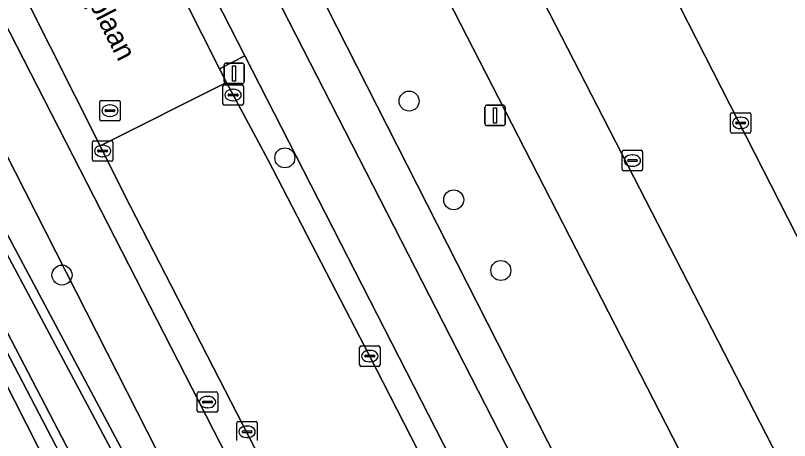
# Model space of a CAD drawing. Extents: x 158835 to 160077, y 386387 to 387778.
# Drawn here: x 159696.16 to 159734.01, y 387557.55 to 387578.34 of the extents above; entities that cross this region are included whole.
import ezdxf

# ---------------------------------------------------------------- set-up
doc = ezdxf.new("R2010")
doc.units = 0
for name, color, linetype in [('IMGEO_Berm_groen', 7, 'Continuous'), ('IMGEO_Boom', 7, 'Continuous'), ('IMGEO_Fietspad_open', 7, 'Continuous'), ('IMGEO_Groenvoorziening', 7, 'Continuous'), ('IMGEO_Hek', 7, 'Continuous'), ('IMGEO_Kolk', 7, 'Continuous'), ('IMGEO_Lichtmast', 7, 'Continuous'), ('IMGEO_Oever', 7, 'Continuous'), ('IMGEO_Openbare_ruimte_label', 7, 'Continuous'), ('IMGEO_Parkeervlak_open', 7, 'Continuous'), ('IMGEO_Rijbaan_lokaal_open', 7, 'Continuous'), ('IMGEO_Rioolput', 7, 'Continuous'), ('IMGEO_Verkeerseiland_open', 7, 'Continuous'), ('IMGEO_Voetpad_open', 7, 'Continuous'), ('IMGEO_Waterloop', 7, 'Continuous')]:
    doc.layers.add(name, color=color, linetype=linetype)

msp = doc.modelspace()

# ---------------------------------------------------------------- linework, layer by layer
at = {"layer": 'IMGEO_Berm_groen'}
msp.add_lwpolyline([(159704.596, 387554.044), (159692.648, 387577.557), (159690.927, 387576.674), (159702.777, 387554.466), (159701.379, 387553.64), (159700.35, 387553.033), (159688.631, 387575.497), (159688.119, 387575.233), (159700.086, 387551.667), (159701.906, 387552.615)], close=True, dxfattribs=at)
at = {"layer": 'IMGEO_Boom'}
for centre in [(159715.404, 387574.155), (159709.329, 387571.382), (159717.586, 387569.325), (159719.89, 387565.872), (159698.434, 387565.645)]:
    msp.add_circle(centre, 0.489, dxfattribs=at)
at = {"layer": 'IMGEO_Fietspad_open'}
for points in [[(159665.87, 387635.514), (159661.06, 387643.376), (159648.915, 387662.52), (159646.503, 387660.985), (159646.393, 387660.915), (159646.583, 387660.675), (159647.595, 387659.071), (159655.291, 387646.962), (159660.574, 387638.992), (159663.615, 387633.633), (159671.799, 387618.217), (159683.61, 387595.054), (159689.557, 387583.602), (159692.648, 387577.557), (159704.596, 387554.044), (159704.823, 387554.16), (159707.197, 387555.417), (159671.823, 387624.48)], [(159756.428, 387486.608), (159752.624, 387493.834), (159752.632, 387493.895), (159752.555, 387494.046), (159745.506, 387507.787), (159709.188, 387578.727), (159701.98, 387592.894), (159699.794, 387597.341), (159681.057, 387633.838), (159679.141, 387637.764), (159675.983, 387644.894), (159670.586, 387658.486), (159668.972, 387657.577), (159668.261, 387656.806), (159671.256, 387649.274)], [(159676.852, 387636.169), (159700.435, 387589.956), (159700.615, 387589.604), (159707.367, 387576.373), (159743.294, 387506.144), (159752.677, 387487.848), (159789.263, 387416.249), (159791.699, 387417.537), (159786.107, 387428.516), (159756.655, 387486.106), (159756.567, 387486.281), (159756.428, 387486.608)]]:
    msp.add_lwpolyline(points, dxfattribs=at)
at = {"layer": 'IMGEO_Groenvoorziening'}
msp.add_lwpolyline([(159729.246, 387555.865), (159714.76, 387584.105), (159709.915, 387581.645), (159722.165, 387557.526), (159736.113, 387530.442), (159748.412, 387506.296), (159749.515, 387504.17)], dxfattribs=at)
msp.add_lwpolyline([(159682.677, 387573.357), (159683.067, 387572.644), (159684.421, 387570.034), (159686.658, 387571.194), (159687.924, 387568.752), (159685.687, 387567.592), (159695.252, 387549.149), (159700.086, 387551.667), (159688.119, 387575.233), (159687.455, 387576.533), (159682.38, 387573.932)], close=True, dxfattribs=at)
at = {"layer": 'IMGEO_Hek'}
msp.add_lwpolyline([(159688.119, 387575.233), (159700.086, 387551.667)], dxfattribs=at)
at = {"layer": 'IMGEO_Kolk'}
for p, q in [((159706.3, 387574.027), (159706.3, 387574.879)), ((159706.375, 387574.953), (159707.227, 387574.953)), ((159706.788, 387574.733), (159706.813, 387574.733)), ((159707.301, 387574.879), (159707.301, 387574.027)), ((159706.559, 387574.447), (159706.559, 387574.459)), ((159706.997, 387574.41), (159706.599, 387574.41)), ((159706.602, 387574.496), (159707, 387574.496)), ((159707.043, 387574.459), (159707.043, 387574.447)), ((159707.227, 387573.953), (159706.375, 387573.953)), ((159706.811, 387574.173), (159706.786, 387574.173)), ((159731.189, 387573.588), (159732.041, 387573.588)), ((159731.114, 387572.662), (159731.114, 387573.514)), ((159731.602, 387573.368), (159731.627, 387573.368)), ((159732.115, 387573.514), (159732.115, 387572.662)), ((159731.373, 387573.082), (159731.373, 387573.094)), ((159731.811, 387573.045), (159731.413, 387573.045)), ((159731.416, 387573.131), (159731.814, 387573.131)), ((159731.625, 387572.808), (159731.6, 387572.808)), ((159731.857, 387573.094), (159731.857, 387573.082)), ((159732.041, 387572.588), (159731.189, 387572.588)), ((159699.919, 387571.29), (159699.919, 387572.142)), ((159699.994, 387572.216), (159700.846, 387572.216)), ((159700.92, 387572.142), (159700.92, 387571.29)), ((159700.178, 387571.71), (159700.178, 387571.722)), ((159700.616, 387571.673), (159700.218, 387571.673)), ((159700.221, 387571.759), (159700.619, 387571.759)), ((159700.407, 387571.996), (159700.432, 387571.996)), ((159700.662, 387571.722), (159700.662, 387571.71)), ((159725.823, 387570.822), (159725.823, 387571.674)), ((159725.898, 387571.748), (159726.75, 387571.748)), ((159726.824, 387571.674), (159726.824, 387570.822)), ((159700.43, 387571.436), (159700.405, 387571.436)), ((159726.082, 387571.242), (159726.082, 387571.254)), ((159726.125, 387571.291), (159726.523, 387571.291)), ((159726.311, 387571.528), (159726.336, 387571.528)), ((159726.566, 387571.254), (159726.566, 387571.242)), ((159700.846, 387571.216), (159699.994, 387571.216)), ((159726.52, 387571.205), (159726.122, 387571.205)), ((159726.334, 387570.968), (159726.309, 387570.968)), ((159726.75, 387570.748), (159725.898, 387570.748)), ((159713.058, 387562.183), (159713.91, 387562.183)), ((159712.983, 387561.257), (159712.983, 387562.109)), ((159713.471, 387561.963), (159713.496, 387561.963)), ((159713.984, 387562.109), (159713.984, 387561.257)), ((159713.242, 387561.677), (159713.242, 387561.689)), ((159713.68, 387561.64), (159713.282, 387561.64)), ((159713.285, 387561.726), (159713.683, 387561.726)), ((159713.726, 387561.689), (159713.726, 387561.677)), ((159713.91, 387561.183), (159713.058, 387561.183)), ((159713.494, 387561.403), (159713.469, 387561.403)), ((159706.982, 387557.555), (159706.982, 387558.407)), ((159707.057, 387558.481), (159707.909, 387558.481)), ((159707.983, 387558.407), (159707.983, 387557.555)), ((159707.284, 387558.024), (159707.682, 387558.024)), ((159707.47, 387558.261), (159707.495, 387558.261)), ((159707.241, 387557.975), (159707.241, 387557.987)), ((159707.679, 387557.938), (159707.281, 387557.938)), ((159707.493, 387557.701), (159707.468, 387557.701)), ((159707.725, 387557.987), (159707.725, 387557.975))]:
    msp.add_line(p, q, dxfattribs=at)
for points in [[(159706.3, 387574.027), (159706.3, 387574.879)], [(159706.375, 387574.953), (159707.227, 387574.953)], [(159707.301, 387574.879), (159707.301, 387574.027)], [(159707.227, 387573.953), (159706.375, 387573.953)], [(159731.189, 387573.588), (159732.041, 387573.588)], [(159731.114, 387572.662), (159731.114, 387573.514)], [(159732.115, 387573.514), (159732.115, 387572.662)], [(159732.041, 387572.588), (159731.189, 387572.588)], [(159699.919, 387571.29), (159699.919, 387572.142)], [(159699.994, 387572.216), (159700.846, 387572.216)], [(159700.92, 387572.142), (159700.92, 387571.29)], [(159725.823, 387570.822), (159725.823, 387571.674)], [(159725.898, 387571.748), (159726.75, 387571.748)], [(159726.824, 387571.674), (159726.824, 387570.822)], [(159700.846, 387571.216), (159699.994, 387571.216)], [(159726.75, 387570.748), (159725.898, 387570.748)], [(159713.058, 387562.183), (159713.91, 387562.183)], [(159712.983, 387561.257), (159712.983, 387562.109)], [(159713.984, 387562.109), (159713.984, 387561.257)], [(159713.91, 387561.183), (159713.058, 387561.183)], [(159706.982, 387557.555), (159706.982, 387558.407)], [(159707.057, 387558.481), (159707.909, 387558.481)], [(159707.983, 387558.407), (159707.983, 387557.555)]]:
    msp.add_lwpolyline(points, dxfattribs=at)
for centre, radius, start, end in [((159706.377, 387574.877), 0.0765, 91.552, 178.448), ((159706.377, 387574.877), 0.0765, 91.552, 178.448), ((159707.225, 387574.877), 0.0765, 1.552, 88.448), ((159707.225, 387574.877), 0.0765, 1.552, 88.448), ((159706.599, 387574.456), 0.0403, 85.8775, 175.7526), ((159706.596, 387574.446), 0.0366, 178.938, 274.7102), ((159707, 387574.453), 0.043, 264.8664, 352.4533), ((159707.004, 387574.458), 0.0386, 1.7309, 96.639), ((159706.377, 387574.029), 0.0765, 181.552, 268.448), ((159706.377, 387574.029), 0.0765, 181.552, 268.448), ((159707.225, 387574.029), 0.0765, 271.552, 358.448), ((159707.225, 387574.029), 0.0765, 271.552, 358.448), ((159731.191, 387573.512), 0.0765, 91.552, 178.448), ((159731.191, 387573.512), 0.0765, 91.552, 178.448), ((159732.039, 387573.512), 0.0765, 1.552, 88.448), ((159732.039, 387573.512), 0.0765, 1.552, 88.448), ((159731.413, 387573.091), 0.0403, 85.8775, 175.7526), ((159731.41, 387573.081), 0.0366, 178.938, 274.7102), ((159731.814, 387573.088), 0.043, 264.8664, 352.4533), ((159731.818, 387573.093), 0.0386, 1.7309, 96.639), ((159731.191, 387572.664), 0.0765, 181.552, 268.448), ((159731.191, 387572.664), 0.0765, 181.552, 268.448), ((159732.039, 387572.664), 0.0765, 271.552, 358.448), ((159732.039, 387572.664), 0.0765, 271.552, 358.448), ((159699.996, 387572.14), 0.0765, 91.552, 178.448), ((159699.996, 387572.14), 0.0765, 91.552, 178.448), ((159700.844, 387572.14), 0.0765, 1.552, 88.448), ((159700.844, 387572.14), 0.0765, 1.552, 88.448), ((159700.218, 387571.719), 0.0403, 85.8775, 175.7526), ((159700.215, 387571.709), 0.0366, 178.938, 274.7102), ((159700.619, 387571.716), 0.043, 264.8664, 352.4533), ((159700.623, 387571.721), 0.0386, 1.7309, 96.639), ((159725.9, 387571.672), 0.0765, 91.552, 178.448), ((159725.9, 387571.672), 0.0765, 91.552, 178.448), ((159726.748, 387571.672), 0.0765, 1.552, 88.448), ((159726.748, 387571.672), 0.0765, 1.552, 88.448), ((159699.996, 387571.292), 0.0765, 181.552, 268.448), ((159699.996, 387571.292), 0.0765, 181.552, 268.448), ((159700.844, 387571.292), 0.0765, 271.552, 358.448), ((159700.844, 387571.292), 0.0765, 271.552, 358.448), ((159726.122, 387571.251), 0.0403, 85.8775, 175.7526), ((159726.527, 387571.253), 0.0386, 1.7309, 96.639), ((159726.119, 387571.241), 0.0366, 178.938, 274.7102), ((159726.523, 387571.248), 0.043, 264.8664, 352.4533), ((159725.9, 387570.824), 0.0765, 181.552, 268.448), ((159725.9, 387570.824), 0.0765, 181.552, 268.448), ((159726.748, 387570.824), 0.0765, 271.552, 358.448), ((159726.748, 387570.824), 0.0765, 271.552, 358.448), ((159713.06, 387562.107), 0.0765, 91.552, 178.448), ((159713.06, 387562.107), 0.0765, 91.552, 178.448), ((159713.908, 387562.107), 0.0765, 1.552, 88.448), ((159713.908, 387562.107), 0.0765, 1.552, 88.448), ((159713.282, 387561.686), 0.0403, 85.8775, 175.7526), ((159713.279, 387561.676), 0.0366, 178.938, 274.7102), ((159713.683, 387561.683), 0.043, 264.8664, 352.4533), ((159713.687, 387561.688), 0.0386, 1.7309, 96.639), ((159713.06, 387561.259), 0.0765, 181.552, 268.448), ((159713.06, 387561.259), 0.0765, 181.552, 268.448), ((159713.908, 387561.259), 0.0765, 271.552, 358.448), ((159713.908, 387561.259), 0.0765, 271.552, 358.448), ((159707.059, 387558.405), 0.0765, 91.552, 178.448), ((159707.059, 387558.405), 0.0765, 91.552, 178.448), ((159707.907, 387558.405), 0.0765, 1.552, 88.448), ((159707.907, 387558.405), 0.0765, 1.552, 88.448), ((159707.281, 387557.984), 0.0403, 85.8775, 175.7526), ((159707.686, 387557.986), 0.0386, 1.7309, 96.639), ((159707.278, 387557.974), 0.0366, 178.938, 274.7102), ((159707.682, 387557.981), 0.043, 264.8664, 352.4533)]:
    msp.add_arc(centre, radius, start, end, dxfattribs=at)
for centre, major_axis, ratio, start_param, end_param in [((159706.787, 387574.453), (-0.387, 0.002), 0.722429, 4.712389, 7.853982), ((159706.812, 387574.453), (-0.39, 0.002), 0.717154, 1.570796, 4.712389), ((159731.601, 387573.088), (-0.387, 0.002), 0.722429, 4.712389, 7.853982), ((159731.626, 387573.088), (-0.39, 0.002), 0.717154, 1.570796, 4.712389), ((159700.406, 387571.716), (-0.387, 0.002), 0.722429, 4.712389, 7.853982), ((159700.431, 387571.716), (-0.39, 0.002), 0.717154, 1.570796, 4.712389), ((159726.31, 387571.248), (-0.387, 0.002), 0.722429, 4.712389, 7.853982), ((159726.335, 387571.248), (-0.39, 0.002), 0.717154, 1.570796, 4.712389), ((159713.47, 387561.683), (-0.387, 0.002), 0.722429, 4.712389, 7.853982), ((159713.495, 387561.683), (-0.39, 0.002), 0.717154, 1.570796, 4.712389), ((159707.469, 387557.981), (-0.387, 0.002), 0.722429, 4.712389, 7.853982), ((159707.494, 387557.981), (-0.39, 0.002), 0.717154, 1.570796, 4.712389)]:
    msp.add_ellipse(centre, major_axis=major_axis, ratio=ratio, start_param=start_param, end_param=end_param, dxfattribs=at)
at = {"layer": 'IMGEO_Lichtmast'}
for p, q in [((159706.355, 387575.112), (159706.355, 387575.912)), ((159706.355, 387575.912), (159706.355, 387575.112)), ((159706.455, 387576.012), (159707.245, 387576.012)), ((159707.245, 387576.012), (159706.455, 387576.012)), ((159707.345, 387575.912), (159707.345, 387575.112)), ((159707.345, 387575.112), (159707.345, 387575.912)), ((159707.245, 387575.012), (159706.455, 387575.012)), ((159706.455, 387575.012), (159707.245, 387575.012)), ((159719.213, 387573.957), (159720.003, 387573.957)), ((159720.003, 387573.957), (159719.213, 387573.957)), ((159719.113, 387573.057), (159719.113, 387573.857)), ((159719.113, 387573.857), (159719.113, 387573.057)), ((159720.103, 387573.857), (159720.103, 387573.057)), ((159720.103, 387573.057), (159720.103, 387573.857)), ((159720.003, 387572.957), (159719.213, 387572.957)), ((159719.213, 387572.957), (159720.003, 387572.957))]:
    msp.add_line(p, q, dxfattribs=at)
for points in [[(159706.775, 387575.887), (159706.925, 387575.887), (159706.925, 387575.137), (159706.775, 387575.137), (159706.775, 387575.887)], [(159719.533, 387573.832), (159719.683, 387573.832), (159719.683, 387573.082), (159719.533, 387573.082), (159719.533, 387573.832)]]:
    msp.add_lwpolyline(points, dxfattribs=at)
for centre, start, end in [((159706.455, 387575.912), 90, 180), ((159706.455, 387575.912), 90, 180), ((159707.245, 387575.912), 0, 90), ((159707.245, 387575.912), 360, 90), ((159706.455, 387575.112), 180, 270), ((159706.455, 387575.112), 180, 270), ((159707.245, 387575.112), 270, 0), ((159707.245, 387575.112), 270, 0), ((159719.213, 387573.857), 90, 180), ((159719.213, 387573.857), 90, 180), ((159720.003, 387573.857), 0, 90), ((159720.003, 387573.857), 360, 90), ((159719.213, 387573.057), 180, 270), ((159719.213, 387573.057), 180, 270), ((159720.003, 387573.057), 270, 0), ((159720.003, 387573.057), 270, 0)]:
    msp.add_arc(centre, 0.1, start, end, dxfattribs=at)
at = {"layer": 'IMGEO_Oever'}
for points in [[(159690.927, 387576.674), (159689.941, 387576.168), (159688.631, 387575.497), (159700.35, 387553.033), (159701.379, 387553.64), (159702.777, 387554.466)], [(159690.732, 387576.051), (159702.157, 387554.64), (159701.143, 387554.04), (159700.536, 387553.682), (159689.26, 387575.297), (159690.155, 387575.755)]]:
    msp.add_lwpolyline(points, close=True, dxfattribs=at)
at = {"layer": 'IMGEO_Parkeervlak_open'}
msp.add_lwpolyline([(159730.973, 387595.918), (159722.143, 387591.553), (159758.299, 387520.623), (159766.682, 387525.812)], close=True, dxfattribs=at)
for points in [[(159768.637, 387520.357), (159756.125, 387512.608), (159718.148, 387586.489)], [(159717.648, 387585.572), (159714.76, 387584.105), (159729.246, 387555.865), (159744.226, 387526.982), (159752.662, 387510.527), (159754.927, 387511.726)]]:
    msp.add_lwpolyline(points, dxfattribs=at)
at = {"layer": 'IMGEO_Rijbaan_lokaal_open'}
for points in [[(159730.973, 387595.918), (159766.682, 387525.812), (159758.299, 387520.623), (159722.143, 387591.553)], [(159706.477, 387575.057), (159706.138, 387575.729), (159699.25, 387589.372), (159697.886, 387592.073), (159691.736, 387588.957), (159700.292, 387571.975)], [(159708.509, 387571.274), (159706.477, 387575.057), (159700.292, 387571.975), (159701.467, 387569.606), (159708.435, 387556.073), (159709.346, 387554.285), (159719.167, 387535.003), (159722.909, 387527.68), (159734.1, 387505.724), (159735.388, 387503.165), (159741.672, 387506.395), (159740.228, 387509.149), (159732.245, 387525.004), (159722.874, 387543.338), (159713.475, 387561.697)]]:
    msp.add_lwpolyline(points, close=True, dxfattribs=at)
msp.add_lwpolyline([(159717.689, 387587.183), (159717.91, 387586.986), (159718.059, 387586.723), (159718.148, 387586.489), (159756.125, 387512.608), (159768.637, 387520.357)], dxfattribs=at)
at = {"layer": 'IMGEO_Rioolput'}
for p, q in [((159700.278, 387573.261), (159700.278, 387574.113)), ((159700.353, 387574.187), (159701.205, 387574.187)), ((159700.766, 387573.967), (159700.791, 387573.967)), ((159701.279, 387574.113), (159701.279, 387573.261)), ((159700.537, 387573.681), (159700.537, 387573.693)), ((159700.975, 387573.644), (159700.577, 387573.644)), ((159700.58, 387573.73), (159700.978, 387573.73)), ((159701.021, 387573.693), (159701.021, 387573.681)), ((159701.205, 387573.187), (159700.353, 387573.187)), ((159700.789, 387573.407), (159700.764, 387573.407)), ((159705.123, 387559.936), (159705.975, 387559.936)), ((159705.048, 387559.01), (159705.048, 387559.862)), ((159705.536, 387559.716), (159705.561, 387559.716)), ((159706.049, 387559.862), (159706.049, 387559.01)), ((159705.307, 387559.43), (159705.307, 387559.442)), ((159705.745, 387559.393), (159705.347, 387559.393)), ((159705.35, 387559.479), (159705.748, 387559.479)), ((159705.559, 387559.156), (159705.534, 387559.156)), ((159705.791, 387559.442), (159705.791, 387559.43)), ((159705.975, 387558.936), (159705.123, 387558.936))]:
    msp.add_line(p, q, dxfattribs=at)
for points in [[(159700.278, 387573.261), (159700.278, 387574.113)], [(159700.353, 387574.187), (159701.205, 387574.187)], [(159701.279, 387574.113), (159701.279, 387573.261)], [(159701.205, 387573.187), (159700.353, 387573.187)], [(159705.123, 387559.936), (159705.975, 387559.936)], [(159705.048, 387559.01), (159705.048, 387559.862)], [(159706.049, 387559.862), (159706.049, 387559.01)], [(159705.975, 387558.936), (159705.123, 387558.936)]]:
    msp.add_lwpolyline(points, dxfattribs=at)
for centre, radius, start, end in [((159700.355, 387574.111), 0.0765, 91.552, 178.448), ((159700.355, 387574.111), 0.0765, 91.552, 178.448), ((159701.203, 387574.111), 0.0765, 1.552, 88.448), ((159701.203, 387574.111), 0.0765, 1.552, 88.448), ((159700.577, 387573.69), 0.0403, 85.8775, 175.7526), ((159700.574, 387573.68), 0.0366, 178.938, 274.7102), ((159700.978, 387573.687), 0.043, 264.8664, 352.4533), ((159700.982, 387573.692), 0.0386, 1.7309, 96.639), ((159700.355, 387573.263), 0.0765, 181.552, 268.448), ((159700.355, 387573.263), 0.0765, 181.552, 268.448), ((159701.203, 387573.263), 0.0765, 271.552, 358.448), ((159701.203, 387573.263), 0.0765, 271.552, 358.448), ((159705.125, 387559.86), 0.0765, 91.552, 178.448), ((159705.125, 387559.86), 0.0765, 91.552, 178.448), ((159705.973, 387559.86), 0.0765, 1.552, 88.448), ((159705.973, 387559.86), 0.0765, 1.552, 88.448), ((159705.347, 387559.439), 0.0403, 85.8775, 175.7526), ((159705.344, 387559.429), 0.0366, 178.938, 274.7102), ((159705.748, 387559.436), 0.043, 264.8664, 352.4533), ((159705.752, 387559.441), 0.0386, 1.7309, 96.639), ((159705.125, 387559.012), 0.0765, 181.552, 268.448), ((159705.125, 387559.012), 0.0765, 181.552, 268.448), ((159705.973, 387559.012), 0.0765, 271.552, 358.448), ((159705.973, 387559.012), 0.0765, 271.552, 358.448)]:
    msp.add_arc(centre, radius, start, end, dxfattribs=at)
for centre, major_axis, ratio, start_param, end_param in [((159700.765, 387573.687), (-0.387, 0.002), 0.722429, 4.712389, 7.853982), ((159700.79, 387573.687), (-0.39, 0.002), 0.717154, 1.570796, 4.712389), ((159705.535, 387559.436), (-0.387, 0.002), 0.722429, 4.712389, 7.853982), ((159705.56, 387559.436), (-0.39, 0.002), 0.717154, 1.570796, 4.712389)]:
    msp.add_ellipse(centre, major_axis=major_axis, ratio=ratio, start_param=start_param, end_param=end_param, dxfattribs=at)
at = {"layer": 'IMGEO_Verkeerseiland_open'}
msp.add_lwpolyline([(159671.823, 387624.48), (159707.197, 387555.417), (159708.435, 387556.073), (159701.467, 387569.606), (159700.292, 387571.975), (159691.736, 387588.957), (159690.235, 387591.935), (159689.824, 387592.612), (159672.895, 387625.634), (159664.24, 387641.102), (159653.479, 387657.763), (159651.731, 387660.49), (159650.279, 387662.794), (159649.954, 387663.029), (159649.524, 387662.961), (159648.915, 387662.52), (159661.06, 387643.376), (159665.87, 387635.514)], dxfattribs=at)
msp.add_lwpolyline([(159713.475, 387561.697), (159722.874, 387543.338), (159732.245, 387525.004), (159740.228, 387509.149), (159741.672, 387506.395), (159742.127, 387505.506), (159743.294, 387506.144), (159707.367, 387576.373), (159706.138, 387575.729), (159706.477, 387575.057), (159708.509, 387571.274)], close=True, dxfattribs=at)
at = {"layer": 'IMGEO_Voetpad_open'}
msp.add_lwpolyline([(159736.113, 387530.442), (159722.165, 387557.526), (159709.915, 387581.645), (159709.076, 387583.41), (159708.914, 387583.723), (159705.852, 387589.635), (159704.579, 387592.047), (159696.72, 387607.235), (159680.801, 387639.017), (159678.985, 387642.642), (159678.497, 387643.854), (159677.935, 387645.224), (159677.145, 387647.09), (159676.856, 387647.855), (159672.25, 387659.477), (159670.586, 387658.486), (159675.983, 387644.894), (159679.141, 387637.764), (159681.057, 387633.838), (159699.794, 387597.341), (159701.98, 387592.894), (159709.188, 387578.727), (159745.506, 387507.787)], dxfattribs=at)
msp.add_lwpolyline([(159707.367, 387576.373), (159700.615, 387589.604), (159700.435, 387589.956), (159699.25, 387589.372), (159706.138, 387575.729)], close=True, dxfattribs=at)
at = {"layer": 'IMGEO_Waterloop'}
msp.add_lwpolyline([(159690.732, 387576.051), (159690.155, 387575.755), (159689.26, 387575.297), (159700.536, 387553.682), (159701.143, 387554.04), (159702.157, 387554.64)], close=True, dxfattribs=at)

# ---------------------------------------------------------------- texts
at = {"layer": 'IMGEO_Openbare_ruimte_label'}
msp.add_text('Vijfkamplaan', height=1, rotation=297.0517, dxfattribs=at).set_placement((159697.736, 387582.856))

doc.saveas('drawing.dxf')
